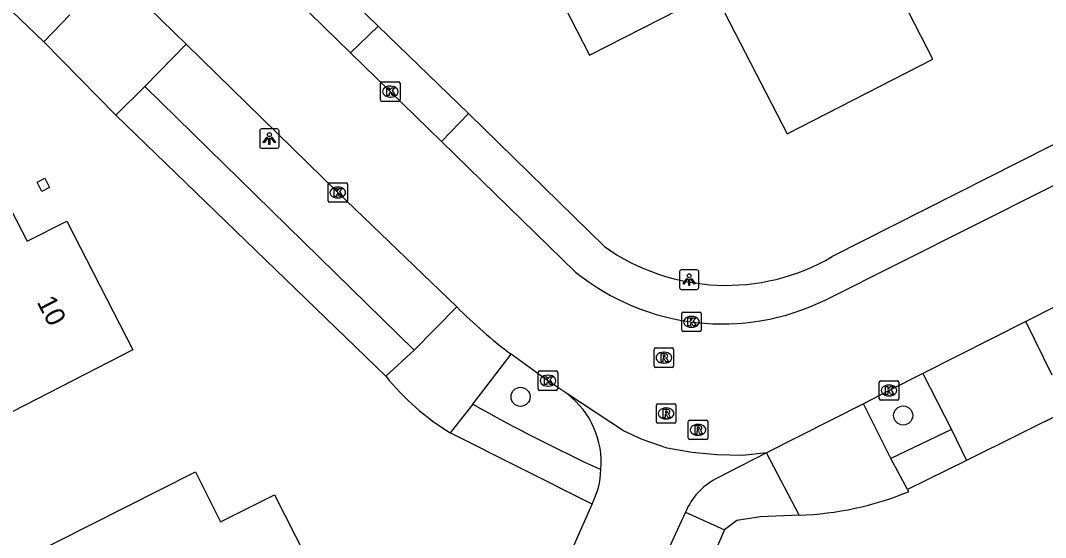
# Model space of a CAD drawing. Extents: x 162722 to 165099, y 384721 to 386283.
# Drawn here: x 163738.6 to 163791.1, y 384876.4 to 384903 of the extents above; entities that cross this region are included whole.
import ezdxf

# ---------------------------------------------------------------- set-up
doc = ezdxf.new("R2010")
doc.units = 0
for name, color, linetype in [('IMGEO_Boom', 7, 'Continuous'), ('IMGEO_Kolk', 7, 'Continuous'), ('IMGEO_Lichtpunt', 7, 'Continuous'), ('IMGEO_Pand', 7, 'Continuous'), ('IMGEO_Pand_nummerreeks', 7, 'Continuous'), ('IMGEO_Parkeervlak_open', 7, 'Continuous'), ('IMGEO_Rijbaan_lokaal_open', 7, 'Continuous'), ('IMGEO_Rioolput', 7, 'Continuous'), ('IMGEO_Voetpad_open', 7, 'Continuous')]:
    doc.layers.add(name, color=color, linetype=linetype)

msp = doc.modelspace()

# ---------------------------------------------------------------- linework, layer by layer
at = {"layer": 'IMGEO_Boom'}
for centre in [(163764.218, 384883.652), (163783.833, 384882.694)]:
    msp.add_circle(centre, 0.489, dxfattribs=at)
at = {"layer": 'IMGEO_Kolk'}
for p, q in [((163757.039, 384898.892), (163757.039, 384899.744)), ((163757.114, 384899.818), (163757.966, 384899.818)), ((163757.527, 384899.598), (163757.552, 384899.598)), ((163758.04, 384899.744), (163758.04, 384898.892)), ((163757.966, 384898.818), (163757.114, 384898.818)), ((163757.55, 384899.038), (163757.525, 384899.038)), ((163754.347, 384893.713), (163754.347, 384894.565)), ((163754.422, 384894.639), (163755.274, 384894.639)), ((163754.835, 384894.419), (163754.86, 384894.419)), ((163755.348, 384894.565), (163755.348, 384893.713)), ((163754.858, 384893.859), (163754.833, 384893.859)), ((163755.274, 384893.639), (163754.422, 384893.639)), ((163772.48, 384887.075), (163772.48, 384887.927)), ((163772.555, 384888.001), (163773.407, 384888.001)), ((163772.968, 384887.781), (163772.993, 384887.781)), ((163773.481, 384887.927), (163773.481, 384887.075)), ((163773.407, 384887.001), (163772.555, 384887.001)), ((163772.991, 384887.221), (163772.966, 384887.221)), ((163765.122, 384884.056), (163765.122, 384884.908)), ((163765.197, 384884.982), (163766.049, 384884.982)), ((163766.123, 384884.908), (163766.123, 384884.056)), ((163765.61, 384884.762), (163765.635, 384884.762)), ((163782.612, 384883.554), (163782.612, 384884.406)), ((163782.687, 384884.48), (163783.539, 384884.48)), ((163783.613, 384884.406), (163783.613, 384883.554)), ((163766.049, 384883.982), (163765.197, 384883.982)), ((163765.633, 384884.202), (163765.608, 384884.202)), ((163783.1, 384884.26), (163783.125, 384884.26)), ((163783.539, 384883.48), (163782.687, 384883.48)), ((163783.123, 384883.7), (163783.098, 384883.7))]:
    msp.add_line(p, q, dxfattribs=at)
for points in [[(163757.039, 384898.892), (163757.039, 384899.744)], [(163757.114, 384899.818), (163757.966, 384899.818)], [(163758.04, 384899.744), (163758.04, 384898.892)], [(163757.36, 384899.518), (163757.483, 384899.518), (163757.483, 384899.367), (163757.613, 384899.518), (163757.777, 384899.518), (163757.631, 384899.367), (163757.784, 384899.118), (163757.632, 384899.118), (163757.547, 384899.282), (163757.483, 384899.215), (163757.483, 384899.118), (163757.36, 384899.118), (163757.36, 384899.518)], [(163757.966, 384898.818), (163757.114, 384898.818)], [(163754.347, 384893.713), (163754.347, 384894.565)], [(163754.422, 384894.639), (163755.274, 384894.639)], [(163754.668, 384894.339), (163754.791, 384894.339), (163754.791, 384894.188), (163754.921, 384894.339), (163755.085, 384894.339), (163754.939, 384894.188), (163755.092, 384893.939), (163754.94, 384893.939), (163754.855, 384894.103), (163754.791, 384894.036), (163754.791, 384893.939), (163754.668, 384893.939), (163754.668, 384894.339)], [(163755.348, 384894.565), (163755.348, 384893.713)], [(163755.274, 384893.639), (163754.422, 384893.639)], [(163772.48, 384887.075), (163772.48, 384887.927)], [(163772.555, 384888.001), (163773.407, 384888.001)], [(163772.801, 384887.701), (163772.924, 384887.701), (163772.924, 384887.55), (163773.054, 384887.701), (163773.218, 384887.701), (163773.072, 384887.55), (163773.225, 384887.301), (163773.073, 384887.301), (163772.988, 384887.465), (163772.924, 384887.398), (163772.924, 384887.301), (163772.801, 384887.301), (163772.801, 384887.701)], [(163773.481, 384887.927), (163773.481, 384887.075)], [(163773.407, 384887.001), (163772.555, 384887.001)], [(163765.122, 384884.056), (163765.122, 384884.908)], [(163765.197, 384884.982), (163766.049, 384884.982)], [(163766.123, 384884.908), (163766.123, 384884.056)], [(163765.443, 384884.682), (163765.566, 384884.682), (163765.566, 384884.531), (163765.696, 384884.682), (163765.86, 384884.682), (163765.714, 384884.531), (163765.867, 384884.282), (163765.715, 384884.282), (163765.63, 384884.446), (163765.566, 384884.379), (163765.566, 384884.282), (163765.443, 384884.282), (163765.443, 384884.682)], [(163782.612, 384883.554), (163782.612, 384884.406)], [(163782.687, 384884.48), (163783.539, 384884.48)], [(163783.613, 384884.406), (163783.613, 384883.554)], [(163766.049, 384883.982), (163765.197, 384883.982)], [(163782.933, 384884.18), (163783.056, 384884.18), (163783.056, 384884.029), (163783.186, 384884.18), (163783.35, 384884.18), (163783.204, 384884.029), (163783.357, 384883.78), (163783.205, 384883.78), (163783.12, 384883.944), (163783.056, 384883.877), (163783.056, 384883.78), (163782.933, 384883.78), (163782.933, 384884.18)], [(163783.539, 384883.48), (163782.687, 384883.48)]]:
    msp.add_lwpolyline(points, dxfattribs=at)
for centre, start, end in [((163757.116, 384899.742), 91.552, 178.448), ((163757.116, 384899.742), 91.552, 178.448), ((163757.964, 384899.742), 1.552, 88.448), ((163757.964, 384899.742), 1.552, 88.448), ((163757.116, 384898.894), 181.552, 268.448), ((163757.116, 384898.894), 181.552, 268.448), ((163757.964, 384898.894), 271.552, 358.448), ((163757.964, 384898.894), 271.552, 358.448), ((163754.424, 384894.563), 91.552, 178.448), ((163754.424, 384894.563), 91.552, 178.448), ((163755.272, 384894.563), 1.552, 88.448), ((163755.272, 384894.563), 1.552, 88.448), ((163754.424, 384893.715), 181.552, 268.448), ((163754.424, 384893.715), 181.552, 268.448), ((163755.272, 384893.715), 271.552, 358.448), ((163755.272, 384893.715), 271.552, 358.448), ((163772.557, 384887.925), 91.552, 178.448), ((163772.557, 384887.925), 91.552, 178.448), ((163773.405, 384887.925), 1.552, 88.448), ((163773.405, 384887.925), 1.552, 88.448), ((163772.557, 384887.077), 181.552, 268.448), ((163772.557, 384887.077), 181.552, 268.448), ((163773.405, 384887.077), 271.552, 358.448), ((163773.405, 384887.077), 271.552, 358.448), ((163765.199, 384884.906), 91.552, 178.448), ((163765.199, 384884.906), 91.552, 178.448), ((163766.047, 384884.906), 1.552, 88.448), ((163766.047, 384884.906), 1.552, 88.448), ((163782.689, 384884.404), 91.552, 178.448), ((163782.689, 384884.404), 91.552, 178.448), ((163783.537, 384884.404), 1.552, 88.448), ((163783.537, 384884.404), 1.552, 88.448), ((163765.199, 384884.058), 181.552, 268.448), ((163765.199, 384884.058), 181.552, 268.448), ((163766.047, 384884.058), 271.552, 358.448), ((163766.047, 384884.058), 271.552, 358.448), ((163782.689, 384883.556), 181.552, 268.448), ((163782.689, 384883.556), 181.552, 268.448), ((163783.537, 384883.556), 271.552, 358.448), ((163783.537, 384883.556), 271.552, 358.448)]:
    msp.add_arc(centre, 0.0765, start, end, dxfattribs=at)
for centre, major_axis, ratio, start_param, end_param in [((163757.526, 384899.318), (-0.387, 0.002), 0.722429, 4.712389, 7.853982), ((163757.551, 384899.318), (-0.39, 0.002), 0.717154, 1.570796, 4.712389), ((163754.834, 384894.139), (-0.387, 0.002), 0.722429, 4.712389, 7.853982), ((163754.859, 384894.139), (-0.39, 0.002), 0.717154, 1.570796, 4.712389), ((163772.967, 384887.501), (-0.387, 0.002), 0.722429, 4.712389, 7.853982), ((163772.992, 384887.501), (-0.39, 0.002), 0.717154, 1.570796, 4.712389), ((163765.609, 384884.482), (-0.387, 0.002), 0.722429, 4.712389, 7.853982), ((163765.634, 384884.482), (-0.39, 0.002), 0.717154, 1.570796, 4.712389), ((163783.099, 384883.98), (-0.387, 0.002), 0.722429, 4.712389, 7.853982), ((163783.124, 384883.98), (-0.39, 0.002), 0.717154, 1.570796, 4.712389)]:
    msp.add_ellipse(centre, major_axis=major_axis, ratio=ratio, start_param=start_param, end_param=end_param, dxfattribs=at)
at = {"layer": 'IMGEO_Lichtpunt'}
for p, q in [((163750.842, 384897.309), (163750.842, 384896.502)), ((163750.842, 384897.309), (163750.842, 384896.502)), ((163751.744, 384897.404), (163750.936, 384897.404)), ((163751.744, 384897.404), (163750.936, 384897.404)), ((163751.838, 384896.502), (163751.838, 384897.309)), ((163751.838, 384896.502), (163751.838, 384897.309)), ((163750.936, 384896.408), (163751.744, 384896.408)), ((163750.936, 384896.408), (163751.744, 384896.408)), ((163773.264, 384890.164), (163772.456, 384890.164)), ((163773.264, 384890.164), (163772.456, 384890.164)), ((163772.362, 384890.069), (163772.362, 384889.262)), ((163772.362, 384890.069), (163772.362, 384889.262)), ((163773.358, 384889.262), (163773.358, 384890.069)), ((163773.358, 384889.262), (163773.358, 384890.069)), ((163772.456, 384889.168), (163773.264, 384889.168)), ((163772.456, 384889.168), (163773.264, 384889.168))]:
    msp.add_line(p, q, dxfattribs=at)
for points in [[(163751.216, 384896.973), (163751.255, 384896.945), (163751.067, 384896.683), (163751.029, 384896.71), (163751.216, 384896.973)], [(163751.428, 384896.945), (163751.466, 384896.972), (163751.653, 384896.71), (163751.614, 384896.682), (163751.428, 384896.945)], [(163751.318, 384896.925), (163751.365, 384896.925), (163751.365, 384896.603), (163751.318, 384896.603), (163751.318, 384896.925)], [(163772.736, 384889.733), (163772.775, 384889.705), (163772.587, 384889.443), (163772.549, 384889.47), (163772.736, 384889.733)], [(163772.838, 384889.685), (163772.885, 384889.685), (163772.885, 384889.363), (163772.838, 384889.363), (163772.838, 384889.685)], [(163772.948, 384889.705), (163772.986, 384889.732), (163773.173, 384889.47), (163773.134, 384889.442), (163772.948, 384889.705)]]:
    msp.add_lwpolyline(points, dxfattribs=at)
for centre in [(163751.341, 384897.107), (163772.861, 384889.867)]:
    msp.add_circle(centre, 0.0994, dxfattribs=at)
for centre, start, end in [((163750.936, 384897.309), 90, 180), ((163750.936, 384897.309), 90, 180), ((163751.744, 384897.309), 0, 90), ((163751.744, 384897.309), 0, 90), ((163750.936, 384896.502), 180, 270), ((163750.936, 384896.502), 180, 270), ((163751.744, 384896.502), 270, 0), ((163751.744, 384896.502), 270, 360), ((163772.456, 384890.069), 90, 180), ((163772.456, 384890.069), 90, 180), ((163773.264, 384890.069), 0, 90), ((163773.264, 384890.069), 0, 90), ((163772.456, 384889.262), 180, 270), ((163772.456, 384889.262), 180, 270), ((163773.264, 384889.262), 270, 0), ((163773.264, 384889.262), 270, 360)]:
    msp.add_arc(centre, 0.0946, start, end, dxfattribs=at)
at = {"layer": 'IMGEO_Pand'}
for points in [[(163785.355, 384900.981), (163778.304, 384914.744), (163770.733, 384910.863), (163771.152, 384910.045), (163764.87, 384906.825), (163767.758, 384901.19), (163774.136, 384904.459), (163777.882, 384897.15), (163785.355, 384900.981)], [(163726.707, 384892.894), (163728.818, 384893.978), (163735.374, 384897.343), (163735.863, 384897.594), (163737.794, 384893.832), (163738.923, 384891.634), (163740.951, 384892.675), (163744.345, 384886.063), (163734.448, 384880.983), (163730.109, 384889.438), (163728.82, 384888.776), (163726.707, 384892.894)], [(163739.824, 384894.873), (163740.07, 384894.393), (163739.679, 384894.193), (163739.433, 384894.673), (163739.824, 384894.873)], [(163747.547, 384879.801), (163748.842, 384877.233), (163751.607, 384878.627), (163754.26, 384873.367), (163756.934, 384874.716), (163759.704, 384869.225), (163749.071, 384863.862), (163747.731, 384866.518), (163745.101, 384865.192), (163742.467, 384870.413), (163739.61, 384868.972), (163736.866, 384874.413), (163747.547, 384879.801)]]:
    msp.add_lwpolyline(points, dxfattribs=at)
at = {"layer": 'IMGEO_Parkeervlak_open'}
for points in [[(163744.145, 384915.113), (163756.92, 384902.682)], [(163802.549, 384902.163), (163780.2, 384890.85)], [(163768.518, 384891.364), (163761.551, 384898.186)]]:
    msp.add_lwpolyline(points, dxfattribs=at)
msp.add_arc((163774.757, 384900.146), 10.772, 234.6101, 300.3512, dxfattribs=at)
at = {"layer": 'IMGEO_Rijbaan_lokaal_open'}
for points in [[(163755.5, 384901.311), (163743.694, 384912.858), (163742.747, 384913.794)], [(163747.074, 384901.756), (163743.27, 384905.487)], [(163760.946, 384888.265), (163754.848, 384894.139), (163747.074, 384901.756)], [(163755.5, 384901.311), (163760.158, 384896.76)], [(163779.841, 384888.62), (163795.08, 384896.282), (163803.402, 384900.516)], [(163811.586, 384898.544), (163797.837, 384891.418), (163790.116, 384887.517)], [(163760.158, 384896.76), (163767.038, 384890.055)], [(163790.116, 384887.517), (163784.84, 384884.855)], [(163766.638, 384883.787), (163765.623, 384884.482), (163763.741, 384885.835)], [(163784.84, 384884.855), (163783.113, 384883.98), (163781.796, 384883.299)], [(163776.834, 384880.778), (163775.618, 384880.634), (163774.281, 384880.684), (163773.005, 384880.8), (163771.729, 384881.018), (163770.453, 384881.465), (163769.488, 384881.914), (163766.638, 384883.787)], [(163781.796, 384883.299), (163776.834, 384880.778)], [(163776.834, 384880.778), (163774.232, 384879.445)], [(163763.01, 384867.097), (163767.881, 384878.148)], [(163772.676, 384877.737), (163771.668, 384875.541), (163768.003, 384867.234), (163767.945, 384867.026)]]:
    msp.add_lwpolyline(points, dxfattribs=at)
for centre, radius, start, end in [((163774.565, 384899.382), 11.985, 231.0938, 296.1158), ((163778.942, 384906.142), 25.366, 224.8095, 233.1825), ((163763.905, 384880.277), 4.449, 355.3384, 52.0941), ((163764.139, 384880.061), 4.203, 332.9269, 358.011), ((163775.825, 384876.431), 3.409, 117.8555, 157.477)]:
    msp.add_arc(centre, radius, start, end, dxfattribs=at)
at = {"layer": 'IMGEO_Rioolput'}
for p, q in [((163771.066, 384885.236), (163771.066, 384886.088)), ((163771.141, 384886.162), (163771.993, 384886.162)), ((163771.554, 384885.942), (163771.579, 384885.942)), ((163772.067, 384886.088), (163772.067, 384885.236)), ((163771.993, 384885.162), (163771.141, 384885.162)), ((163771.577, 384885.382), (163771.552, 384885.382)), ((163771.255, 384883.3), (163772.107, 384883.3)), ((163771.18, 384882.374), (163771.18, 384883.226)), ((163771.668, 384883.08), (163771.693, 384883.08)), ((163772.181, 384883.226), (163772.181, 384882.374)), ((163772.107, 384882.3), (163771.255, 384882.3)), ((163771.691, 384882.52), (163771.666, 384882.52)), ((163772.82, 384881.535), (163772.82, 384882.387)), ((163772.895, 384882.461), (163773.747, 384882.461)), ((163773.308, 384882.241), (163773.333, 384882.241)), ((163773.821, 384882.387), (163773.821, 384881.535)), ((163773.747, 384881.461), (163772.895, 384881.461)), ((163773.331, 384881.681), (163773.306, 384881.681))]:
    msp.add_line(p, q, dxfattribs=at)
for points in [[(163771.066, 384885.236), (163771.066, 384886.088)], [(163771.141, 384886.162), (163771.993, 384886.162)], [(163772.067, 384886.088), (163772.067, 384885.236)], [(163771.655, 384885.86), (163771.403, 384885.862), (163771.403, 384885.462)], [(163771.403, 384885.462), (163771.527, 384885.462), (163771.527, 384885.624), (163771.538, 384885.624)], [(163771.581, 384885.781), (163771.527, 384885.781), (163771.527, 384885.7)], [(163771.527, 384885.7), (163771.579, 384885.7)], [(163771.585, 384885.595), (163771.656, 384885.462), (163771.796, 384885.462), (163771.731, 384885.588)], [(163771.993, 384885.162), (163771.141, 384885.162)], [(163771.255, 384883.3), (163772.107, 384883.3)], [(163771.18, 384882.374), (163771.18, 384883.226)], [(163771.769, 384882.998), (163771.517, 384883), (163771.517, 384882.6)], [(163771.517, 384882.6), (163771.641, 384882.6), (163771.641, 384882.762), (163771.652, 384882.762)], [(163771.695, 384882.919), (163771.641, 384882.919), (163771.641, 384882.838)], [(163771.641, 384882.838), (163771.693, 384882.838)], [(163772.181, 384883.226), (163772.181, 384882.374)], [(163772.107, 384882.3), (163771.255, 384882.3)], [(163771.699, 384882.733), (163771.77, 384882.6), (163771.91, 384882.6), (163771.845, 384882.726)], [(163772.82, 384881.535), (163772.82, 384882.387)], [(163772.895, 384882.461), (163773.747, 384882.461)], [(163773.821, 384882.387), (163773.821, 384881.535)], [(163773.409, 384882.159), (163773.157, 384882.161), (163773.157, 384881.761)], [(163773.157, 384881.761), (163773.281, 384881.761), (163773.281, 384881.923), (163773.292, 384881.923)], [(163773.335, 384882.08), (163773.281, 384882.08), (163773.281, 384881.999)], [(163773.281, 384881.999), (163773.333, 384881.999)], [(163773.339, 384881.894), (163773.41, 384881.761), (163773.55, 384881.761), (163773.485, 384881.887)], [(163773.747, 384881.461), (163772.895, 384881.461)]]:
    msp.add_lwpolyline(points, dxfattribs=at)
for centre, radius, start, end in [((163771.143, 384886.086), 0.0765, 91.552, 178.448), ((163771.143, 384886.086), 0.0765, 91.552, 178.448), ((163771.991, 384886.086), 0.0765, 1.552, 88.448), ((163771.991, 384886.086), 0.0765, 1.552, 88.448), ((163771.537, 384885.571), 0.0533, 26.0293, 88.6989), ((163771.563, 384885.889), 0.19, 274.7715, 282.9687), ((163771.587, 384885.685), 0.0964, 77.0061, 93.1865), ((163771.601, 384885.742), 0.0378, 276.6634, 79.6772), ((163771.654, 384885.75), 0.109, 350.3612, 89.416), ((163771.652, 384885.75), 0.112, 277.5842, 350.9817), ((163771.636, 384885.535), 0.108, 29.5134, 73.7905), ((163771.143, 384885.238), 0.0765, 181.552, 268.448), ((163771.143, 384885.238), 0.0765, 181.552, 268.448), ((163771.991, 384885.238), 0.0765, 271.552, 358.448), ((163771.991, 384885.238), 0.0765, 271.552, 358.448), ((163771.257, 384883.224), 0.0765, 91.552, 178.448), ((163771.257, 384883.224), 0.0765, 91.552, 178.448), ((163772.105, 384883.224), 0.0765, 1.552, 88.448), ((163772.105, 384883.224), 0.0765, 1.552, 88.448), ((163771.651, 384882.709), 0.0533, 26.0293, 88.6989), ((163771.677, 384883.027), 0.19, 274.7715, 282.9687), ((163771.701, 384882.823), 0.0964, 77.0061, 93.1865), ((163771.715, 384882.88), 0.0378, 276.6634, 79.6772), ((163771.768, 384882.888), 0.109, 350.3612, 89.416), ((163771.766, 384882.888), 0.112, 277.5842, 350.9817), ((163771.75, 384882.673), 0.108, 29.5134, 73.7905), ((163771.257, 384882.376), 0.0765, 181.552, 268.448), ((163771.257, 384882.376), 0.0765, 181.552, 268.448), ((163772.105, 384882.376), 0.0765, 271.552, 358.448), ((163772.105, 384882.376), 0.0765, 271.552, 358.448), ((163772.897, 384882.385), 0.0765, 91.552, 178.448), ((163772.897, 384882.385), 0.0765, 91.552, 178.448), ((163773.745, 384882.385), 0.0765, 1.552, 88.448), ((163773.745, 384882.385), 0.0765, 1.552, 88.448), ((163773.291, 384881.87), 0.0533, 26.0293, 88.6989), ((163773.317, 384882.188), 0.19, 274.7715, 282.9687), ((163773.341, 384881.984), 0.0964, 77.0061, 93.1865), ((163773.355, 384882.041), 0.0378, 276.6634, 79.6772), ((163773.408, 384882.049), 0.109, 350.3612, 89.416), ((163773.406, 384882.049), 0.112, 277.5842, 350.9817), ((163773.39, 384881.834), 0.108, 29.5134, 73.7905), ((163772.897, 384881.537), 0.0765, 181.552, 268.448), ((163772.897, 384881.537), 0.0765, 181.552, 268.448), ((163773.745, 384881.537), 0.0765, 271.552, 358.448), ((163773.745, 384881.537), 0.0765, 271.552, 358.448)]:
    msp.add_arc(centre, radius, start, end, dxfattribs=at)
for centre, major_axis, ratio, start_param, end_param in [((163771.553, 384885.662), (-0.387, 0.002), 0.722429, 4.712389, 7.853982), ((163771.578, 384885.662), (-0.39, 0.002), 0.717154, 1.570796, 4.712389), ((163771.667, 384882.8), (-0.387, 0.002), 0.722429, 4.712389, 7.853982), ((163771.692, 384882.8), (-0.39, 0.002), 0.717154, 1.570796, 4.712389), ((163773.307, 384881.961), (-0.387, 0.002), 0.722429, 4.712389, 7.853982), ((163773.332, 384881.961), (-0.39, 0.002), 0.717154, 1.570796, 4.712389)]:
    msp.add_ellipse(centre, major_axis=major_axis, ratio=ratio, start_param=start_param, end_param=end_param, dxfattribs=at)
at = {"layer": 'IMGEO_Voetpad_open'}
for points in [[(163739.775, 384901.866), (163727.21, 384913.912)], [(163741.103, 384903.254), (163739.775, 384901.866)], [(163756.92, 384902.682), (163755.5, 384901.311)], [(163756.92, 384902.682), (163761.551, 384898.186)], [(163743.466, 384898.114), (163739.775, 384901.866)], [(163744.952, 384899.586), (163747.074, 384901.756)], [(163744.952, 384899.586), (163743.466, 384898.114)], [(163758.757, 384886.047), (163744.952, 384899.586)], [(163757.307, 384884.706), (163743.466, 384898.114)], [(163761.551, 384898.186), (163760.158, 384896.76)], [(163760.946, 384888.265), (163758.757, 384886.047)], [(163791.475, 384884.769), (163790.116, 384887.517)], [(163758.757, 384886.047), (163757.307, 384884.706)], [(163761.765, 384883.282), (163763.741, 384885.835)], [(163784.84, 384884.855), (163786.314, 384881.972)], [(163783.206, 384880.485), (163781.796, 384883.299)], [(163761.765, 384883.282), (163760.604, 384881.808)], [(163792.353, 384882.998), (163787.087, 384880.388)], [(163767.881, 384878.148), (163760.604, 384881.808)], [(163786.314, 384881.972), (163783.206, 384880.485)], [(163786.314, 384881.972), (163787.087, 384880.388)], [(163778.51, 384877.58), (163776.834, 384880.778)], [(163784.062, 384878.889), (163783.206, 384880.485)], [(163787.087, 384880.388), (163784.062, 384878.889)], [(163784.062, 384878.889), (163784.106, 384878.785)], [(163772.676, 384877.737), (163774.677, 384876.823)], [(163778.51, 384877.58), (163776.526, 384877.488), (163775.31, 384877.306), (163774.677, 384876.823)], [(163774.677, 384876.823), (163770.692, 384867.742)]]:
    msp.add_lwpolyline(points, dxfattribs=at)
for centre, radius, start, end in [((163767.611, 384893.104), 13.292, 219.181, 238.1893), ((163804.304, 384958.238), 86.185, 240.424, 245.33575), ((163777.97, 384893.683), 16.112, 271.9197, 292.3845)]:
    msp.add_arc(centre, radius, start, end, dxfattribs=at)

# ---------------------------------------------------------------- texts
at = {"layer": 'IMGEO_Pand_nummerreeks'}
msp.add_text('10', height=1, rotation=297.1718, dxfattribs=at).set_placement((163739.396, 384888.523))

doc.saveas('drawing.dxf')
